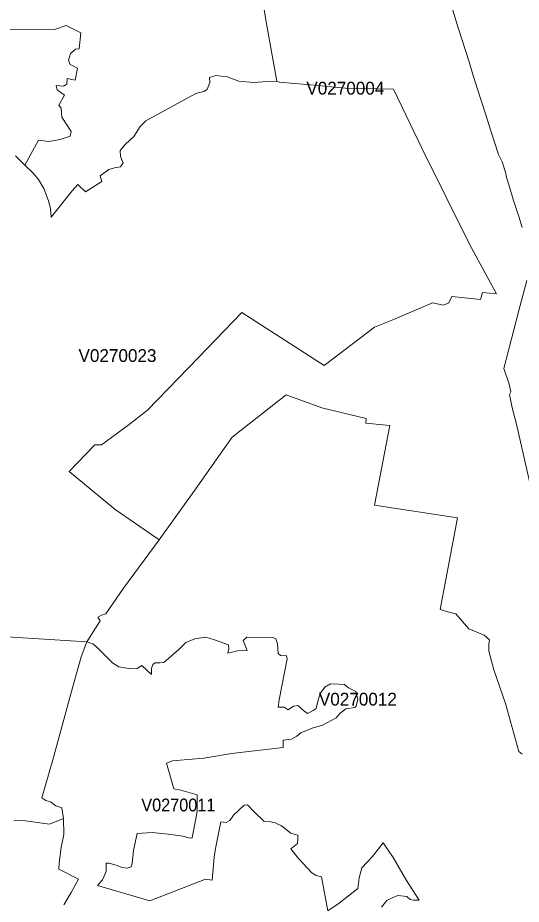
# Model space of a CAD drawing. Extents: x 369010 to 735936, y 6377141 to 6616555.
# Drawn here: x 413706 to 417644, y 6469139 to 6476077 of the extents above; entities that cross this region are included whole.
import ezdxf
from ezdxf.enums import TextEntityAlignment as Align

# ---------------------------------------------------------------- set-up
doc = ezdxf.new("R2010")
doc.units = 0
doc.header["$LTSCALE"] = 40
doc.layers.add('3', color=7, linetype='Continuous', lineweight=13)
doc.layers.add('4', color=7, linetype='Continuous')

msp = doc.modelspace()

# ---------------------------------------------------------------- linework, layer by layer
at = {"layer": '3'}
for points in [[(417304.44, 6475509.94), (417266.21, 6475632.58), (417238.4, 6475723.78), (417151.51, 6475997.35), (416938.67, 6476703.56)], [(416938.67, 6476703.56), (417151.51, 6475997.35), (417238.4, 6475723.78), (417266.21, 6475632.58), (417304.44, 6475509.94), (417363.36, 6475324.58), (417405.89, 6475192.51), (417465.97, 6475006.98), (417494.11, 6474948.72), (417520.26, 6474868.78), (417529.69, 6474826.25), (417548.23, 6474762.69), (417584.31, 6474645.52), (417625.68, 6474520.4), (417651.33, 6474436.15)], [(415579.56, 6476478.64), (415651.88, 6476030.12), (415731.65, 6475580.12), (415751.85, 6475571.84), (415994.81, 6475551.15), (416268.22, 6475525.67), (416645.57, 6475516.9), (416869.33, 6475050.17), (417240.55, 6474299.78), (417451.24, 6473916.14), (417341.18, 6473926.57), (417324.63, 6473872.45), (417102.36, 6473895.12), (417076.37, 6473844.97), (417036.65, 6473827.93), (416949.6, 6473845.97), (416640.93, 6473713.73), (416495.45, 6473655.64), (416103.87, 6473354.75), (415458.9, 6473770.83), (415119.79, 6473416.65), (414720.42, 6473006.53), (414568.49, 6472884.72), (414360.62, 6472735.27), (414309.31, 6472735.27), (414109.71, 6472526.73), (414468.03, 6472228.66), (414627.08, 6472117.61), (414811.95, 6471991.33), (415082.71, 6472368.51), (415384.26, 6472795.18), (415804.31, 6473124.53), (416084.84, 6473024.74), (416430.74, 6472939.67), (416428.09, 6472904.41), (416615.28, 6472885.88), (416497.44, 6472263.09), (417144.73, 6472162.96), (417009.01, 6471446.99), (417068.93, 6471427.46), (417132.81, 6471411.73), (417235.09, 6471293.4), (417353.26, 6471244.91), (417395.8, 6471208), (417389.84, 6471174.07), (417389.84, 6471120.12), (417430.39, 6470973.98), (417521.41, 6470709.33), (417625.68, 6470333.31), (417652.33, 6470314.44)], [(414131.56, 6474721.98), (414176.25, 6474772.95), (414236.82, 6474715.03), (414364.76, 6474794.64), (414349.7, 6474840.15), (414418.21, 6474890.3), (414462.4, 6474902.71), (414508.58, 6474911.32), (414530.76, 6474941.77), (414509.24, 6474990.1), (414506.76, 6475038.42), (414549.79, 6475087.91), (414615, 6475146.66), (414664.48, 6475225.44), (414709, 6475269.47), (415098.27, 6475484.79), (415162.82, 6475499.02), (415188.14, 6475516.07), (415208.99, 6475570.68), (415205.68, 6475608.42), (415254.67, 6475625.63), (415343.88, 6475614.54), (415435.73, 6475581.44), (415553.41, 6475570.35), (415657.51, 6475576.81), (415731.65, 6475580.12), (415651.88, 6476030.12), (415579.56, 6476478.64)], [(413547, 6475982.62), (413994.36, 6475985.27), (414084.89, 6476016.39), (414198.43, 6475958.79), (414186.67, 6475833.17), (414157.38, 6475831.85), (414119.81, 6475797.26), (414103.59, 6475744.46), (414116, 6475711.2), (414173.27, 6475681.9), (414156.06, 6475588.06), (414091.51, 6475601.14), (414089.03, 6475556.28), (414063.54, 6475541.22), (414006.94, 6475545.69), (414014.05, 6475513.25), (414070.66, 6475470.22), (414026.63, 6475393.76), (414045.5, 6475368.93), (414051.95, 6475299.26), (414124.94, 6475186.05), (414116.5, 6475150.14), (414037.06, 6475124.15), (413948.35, 6475108.1), (413869.07, 6475118.03), (413761.99, 6474923.73), (413823.72, 6474864.15), (413869.07, 6474810.85), (413910.12, 6474740.52), (413947.85, 6474644.03), (413963.41, 6474583.78), (413968.04, 6474515.43), (414131.56, 6474721.98)], [(413689.17, 6474995.23), (413761.99, 6474923.73), (413869.07, 6475118.03), (413948.35, 6475108.1), (414037.06, 6475124.15), (414116.5, 6475150.14), (414124.94, 6475186.05), (414051.95, 6475299.26), (414045.5, 6475368.93), (414026.63, 6475393.76), (414070.66, 6475470.22), (414014.05, 6475513.25), (414006.94, 6475545.69), (414063.54, 6475541.22), (414089.03, 6475556.28), (414091.51, 6475601.14), (414156.06, 6475588.06), (414173.27, 6475681.9), (414116, 6475711.2), (414103.59, 6475744.46), (414119.81, 6475797.26), (414157.38, 6475831.85), (414186.67, 6475833.17), (414198.43, 6475958.79), (414084.89, 6476016.39), (413994.36, 6475985.27), (413547, 6475982.62)], [(413580.43, 6471234.31), (414245.59, 6471193.1), (414351.85, 6471356.46), (414331.66, 6471384.43), (414362.27, 6471401.97), (414394.71, 6471413.06), (414534.23, 6471612.82), (414811.95, 6471991.33), (414627.08, 6472117.61), (414468.03, 6472228.66), (414109.71, 6472526.73), (414309.31, 6472735.27), (414360.62, 6472735.27), (414568.49, 6472884.72), (414720.42, 6473006.53), (415119.79, 6473416.65), (415458.9, 6473770.83), (416103.87, 6473354.75), (416495.45, 6473655.64), (416640.93, 6473713.73), (416949.6, 6473845.97), (417036.65, 6473827.93), (417076.37, 6473844.97), (417102.36, 6473895.12), (417324.63, 6473872.45), (417341.18, 6473926.57), (417451.24, 6473916.14), (417240.55, 6474299.78), (416869.33, 6475050.17), (416645.57, 6475516.9), (416268.22, 6475525.67), (415994.81, 6475551.15), (415751.85, 6475571.84), (415731.65, 6475580.12), (415657.51, 6475576.81), (415553.41, 6475570.35), (415435.73, 6475581.44), (415343.88, 6475614.54), (415254.67, 6475625.63), (415205.68, 6475608.42), (415208.99, 6475570.68), (415188.14, 6475516.07), (415162.82, 6475499.02), (415098.27, 6475484.79), (414709, 6475269.47), (414664.48, 6475225.44), (414615, 6475146.66), (414549.79, 6475087.91), (414506.76, 6475038.42), (414509.24, 6474990.1), (414530.76, 6474941.77)], [(417651.33, 6474436.15), (417625.68, 6474520.4), (417584.31, 6474645.52), (417548.23, 6474762.69), (417529.69, 6474826.25), (417520.26, 6474868.78), (417494.11, 6474948.72), (417465.97, 6475006.98), (417405.89, 6475192.51), (417363.36, 6475324.58), (417304.44, 6475509.94)], [(413761.99, 6474923.73), (413689.17, 6474995.23)], [(414530.76, 6474941.77), (414508.58, 6474911.32), (414462.4, 6474902.71), (414418.21, 6474890.3), (414349.7, 6474840.15), (414364.76, 6474794.64), (414236.82, 6474715.03), (414176.25, 6474772.95), (414131.56, 6474721.98), (413968.04, 6474515.43), (413963.41, 6474583.78), (413947.85, 6474644.03), (413910.12, 6474740.52), (413869.07, 6474810.85), (413823.72, 6474864.15), (413761.99, 6474923.73)], [(417715.05, 6472414.36), (417607.81, 6472896.97), (417572.06, 6473025.23), (417552.03, 6473129.17), (417562.13, 6473148.7), (417548.23, 6473209.11), (417508.67, 6473330.59), (417625.68, 6473786.72), (417687.91, 6474020.08)], [(417687.91, 6474020.08), (417625.68, 6473786.72), (417508.67, 6473330.59), (417548.23, 6473209.11), (417562.13, 6473148.7), (417552.03, 6473129.17), (417572.06, 6473025.23), (417607.81, 6472896.97), (417715.05, 6472414.36)], [(417652.33, 6470314.44), (417625.68, 6470333.31), (417521.41, 6470709.33), (417430.39, 6470973.98), (417389.84, 6471120.12), (417389.84, 6471174.07), (417395.8, 6471208), (417353.26, 6471244.91), (417235.09, 6471293.4), (417132.81, 6471411.73), (417068.93, 6471427.46), (417009.01, 6471446.99), (417144.73, 6472162.96), (416497.44, 6472263.09), (416615.28, 6472885.88), (416428.09, 6472904.41), (416430.74, 6472939.67), (416084.84, 6473024.74), (415804.31, 6473124.53), (415384.26, 6472795.18), (415082.71, 6472368.51), (414811.95, 6471991.33)], [(414811.95, 6471991.33), (414534.23, 6471612.82), (414394.71, 6471413.06), (414362.27, 6471401.97), (414331.66, 6471384.43), (414351.85, 6471356.46), (414245.59, 6471193.1), (414292.43, 6471176.88), (414325.7, 6471150.24), (414447.84, 6471027.76), (414495.67, 6470996.32), (414590.83, 6470981.26), (414639.49, 6470984.57), (414676.73, 6471006.75), (414753.03, 6470935.74), (414753.03, 6470983.91), (414762.13, 6471015.19), (414780.34, 6471029.42), (414818.07, 6471029.42), (414847.53, 6471032.23), (414965.04, 6471132.36), (415019.82, 6471186.15), (415090.16, 6471216.11), (415176.88, 6471228.02), (415245.9, 6471209.16), (415353.64, 6471170.1), (415358.11, 6471137.49), (415350.33, 6471103.57), (415425.97, 6471122.1), (415500.94, 6471124.58), (415469, 6471204.03), (415498.96, 6471229.51), (415701.37, 6471226.37), (415725.36, 6471216.6), (415738.44, 6471177.55), (415743.74, 6471101.91), (415761.28, 6471086.35), (415807.62, 6471083.7), (415812.75, 6471059.71), (415751.51, 6470738.46), (415743.74, 6470681.7), (415790.57, 6470680.37), (415821.85, 6470659.52), (415861.91, 6470689.81), (415896.5, 6470693.61), (415942.01, 6470654.55), (415973.12, 6470632.71), (416015.49, 6470654.22), (416039.49, 6470671.77), (416055.21, 6470735.65), (416071.76, 6470788.78), (416108.18, 6470837.6), (416153.19, 6470864.25), (416213.6, 6470862.1), (416262.43, 6470858.79), (416293.71, 6470831.48), (416349.81, 6470804.33), (416366.2, 6470743.93), (416353.12, 6470689.81), (416343.36, 6470680.04), (416272.36, 6470669.61), (416228, 6470634.36), (416196.06, 6470596.63), (416089.31, 6470539.2), (416009.7, 6470518.01), (415921.16, 6470481.44), (415887.89, 6470453.47), (415848.17, 6470431.95), (415780.81, 6470423.84), (415781.31, 6470364.59), (415379.13, 6470319.57), (415161.99, 6470283.33), (414915.55, 6470261.98), (414870.04, 6470241.79), (414925.98, 6470041.2), (414982.09, 6470032.59), (415110.35, 6469996.51), (415108.53, 6469864.44), (415070.47, 6469657.89), (415055.57, 6469655.24), (414996.98, 6469672.29), (414882.12, 6469686.69), (414757.5, 6469699.6), (414640.32, 6469691.82), (414610.53, 6469560.41), (414600.77, 6469458.12), (414591.99, 6469432.97), (414562.7, 6469420.56), (414520.99, 6469426.51), (414484.42, 6469443.39), (414422.19, 6469460.28), (414397.53, 6469459.78), (414397.36, 6469394.41), (414368.56, 6469329.86), (414330.83, 6469285.67), (414738.96, 6469166.67), (415174.07, 6469335.49), (415225.54, 6469328.37), (415243.42, 6469506.62), (415253.18, 6469575.63)], [(413676.92, 6469790.62), (413748.59, 6469793.27), (413953.98, 6469764.97), (414063.37, 6469809.82), (414049.8, 6469893.4), (414005.45, 6469909.12), (413962.42, 6469939.74), (413925.34, 6469950.17), (413893.57, 6469971.68), (413979.79, 6470267.94), (414121.3, 6470785.96), (414203.39, 6471076.42), (414245.59, 6471193.1), (413580.43, 6471234.31)], [(414245.59, 6471193.1), (414203.39, 6471076.42), (414121.3, 6470785.96), (413979.79, 6470267.94), (413893.57, 6469971.68), (413925.34, 6469950.17), (413962.42, 6469939.74), (414005.45, 6469909.12), (414049.8, 6469893.4), (414063.37, 6469809.82), (414065.86, 6469685.86), (414046, 6469582.75), (414029.11, 6469463.75), (414026.63, 6469413.6), (414181.05, 6469334.66), (414123.12, 6469231.22), (414066.68, 6469135.23)], [(415110.35, 6469996.51), (414982.09, 6470032.59), (414925.98, 6470041.2), (414870.04, 6470241.79), (414915.55, 6470261.98), (415161.99, 6470283.33), (415379.13, 6470319.57), (415781.31, 6470364.59), (415780.81, 6470423.84), (415848.17, 6470431.95), (415887.89, 6470453.47), (415921.16, 6470481.44), (416009.7, 6470518.01), (416089.31, 6470539.2), (416196.06, 6470596.63), (416228, 6470634.36), (416272.36, 6470669.61), (416343.36, 6470680.04), (416353.12, 6470689.81), (416366.2, 6470743.93), (416349.81, 6470804.33), (416293.71, 6470831.48), (416262.43, 6470858.79), (416213.6, 6470862.1), (416153.19, 6470864.25), (416108.18, 6470837.6), (416071.76, 6470788.78), (416055.21, 6470735.65), (416039.49, 6470671.77), (416015.49, 6470654.22), (415973.12, 6470632.71), (415942.01, 6470654.55), (415896.5, 6470693.61), (415861.91, 6470689.81), (415821.85, 6470659.52), (415790.57, 6470680.37), (415743.74, 6470681.7), (415751.51, 6470738.46), (415812.75, 6471059.71), (415807.62, 6471083.7), (415761.28, 6471086.35), (415743.74, 6471101.91), (415738.44, 6471177.55), (415725.36, 6471216.6), (415701.37, 6471226.37), (415498.96, 6471229.51), (415469, 6471204.03), (415500.94, 6471124.58), (415425.97, 6471122.1), (415350.33, 6471103.57), (415358.11, 6471137.49), (415353.64, 6471170.1), (415245.9, 6471209.16), (415176.88, 6471228.02), (415090.16, 6471216.11), (415019.82, 6471186.15), (414965.04, 6471132.36), (414847.53, 6471032.23), (414818.07, 6471029.42), (414780.34, 6471029.42), (414762.13, 6471015.19), (414753.03, 6470983.91), (414753.03, 6470935.74), (414676.73, 6471006.75), (414639.49, 6470984.57), (414590.83, 6470981.26), (414495.67, 6470996.32), (414447.84, 6471027.76), (414325.7, 6471150.24), (414292.43, 6471176.88), (414245.59, 6471193.1)], [(416131.18, 6469086.24), (416082.03, 6469352.7), (416038.99, 6469363.79), (416006.39, 6469385.3), (415900.63, 6469496.52), (415841.38, 6469571.99), (415894.84, 6469615.35), (415897.49, 6469653.09), (415896.83, 6469679.9), (415841.38, 6469694.8), (415769.39, 6469752.06), (415720.57, 6469776.72), (415685.97, 6469782.68), (415632.02, 6469789.13), (415552.25, 6469865.76), (415502.76, 6469917.89), (415478.1, 6469914.58), (415394.52, 6469835.31), (415363.9, 6469795.59), (415337.26, 6469778.04), (415295.55, 6469785.16), (415268.08, 6469652.43), (415253.18, 6469575.63), (415243.42, 6469506.62), (415225.54, 6469328.37), (415174.07, 6469335.49), (414738.96, 6469166.67), (414330.83, 6469285.67), (414368.56, 6469329.86), (414397.36, 6469394.41), (414397.53, 6469459.78), (414422.19, 6469460.28), (414484.42, 6469443.39), (414520.99, 6469426.51), (414562.7, 6469420.56), (414591.99, 6469432.97), (414600.77, 6469458.12), (414610.53, 6469560.41), (414640.32, 6469691.82), (414757.5, 6469699.6), (414882.12, 6469686.69), (414996.98, 6469672.29), (415055.57, 6469655.24), (415070.47, 6469657.89), (415108.53, 6469864.44), (415110.35, 6469996.51)], [(415253.18, 6469575.63), (415268.08, 6469652.43), (415295.55, 6469785.16), (415337.26, 6469778.04), (415363.9, 6469795.59), (415394.52, 6469835.31), (415478.1, 6469914.58), (415502.76, 6469917.89), (415552.25, 6469865.76), (415632.02, 6469789.13), (415685.97, 6469782.68), (415720.57, 6469776.72), (415769.39, 6469752.06), (415841.38, 6469694.8), (415896.83, 6469679.9), (415897.49, 6469653.09), (415894.84, 6469615.35), (415841.38, 6469571.99), (415900.63, 6469496.52), (416006.39, 6469385.3), (416038.99, 6469363.79), (416082.03, 6469352.7), (416131.18, 6469086.24), (416220.39, 6469146.15), (416365.7, 6469262.83), (416377.45, 6469344.92), (416397.64, 6469423.37), (416479.73, 6469513.24), (416563.97, 6469618.33), (416642.75, 6469503.8), (416747.02, 6469323.74), (416844.83, 6469171.47), (416804.45, 6469170.81), (416775.16, 6469175.44), (416749.01, 6469200.77), (416678.17, 6469208.05), (416629.35, 6469186.7), (416593.43, 6469168.33), (416550.24, 6469117.19)], [(414066.68, 6469135.23), (414123.12, 6469231.22), (414181.05, 6469334.66), (414026.63, 6469413.6), (414029.11, 6469463.75), (414046, 6469582.75), (414065.86, 6469685.86), (414063.37, 6469809.82), (413953.98, 6469764.97), (413748.59, 6469793.27), (413676.92, 6469790.62)], [(416642.75, 6469503.8), (416563.97, 6469618.33), (416479.73, 6469513.24), (416397.64, 6469423.37), (416377.45, 6469344.92), (416365.7, 6469262.83), (416220.39, 6469146.15), (416131.18, 6469086.24)], [(416550.24, 6469117.19), (416593.43, 6469168.33), (416629.35, 6469186.7), (416678.17, 6469208.05), (416749.01, 6469200.77), (416775.16, 6469175.44), (416804.45, 6469170.81), (416844.83, 6469171.47), (416747.02, 6469323.74), (416642.75, 6469503.8)]]:
    msp.add_lwpolyline(points, dxfattribs=at)

# ---------------------------------------------------------------- texts
at = {"layer": '4'}
for s, p in [('V0270004', (416268.22, 6475475.67)), ('V0270023', (414486.36, 6473383.26)), ('V0270012', (416366.2, 6470693.92))]:
    msp.add_text(s, height=100, dxfattribs=at).set_placement(p, align=Align.CENTER)
at = {"layer": '4', "width": 0.95}
msp.add_text('V0270011', height=100, dxfattribs=at).set_placement((414962.21, 6469865.81), align=Align.CENTER)

doc.saveas('drawing.dxf')
